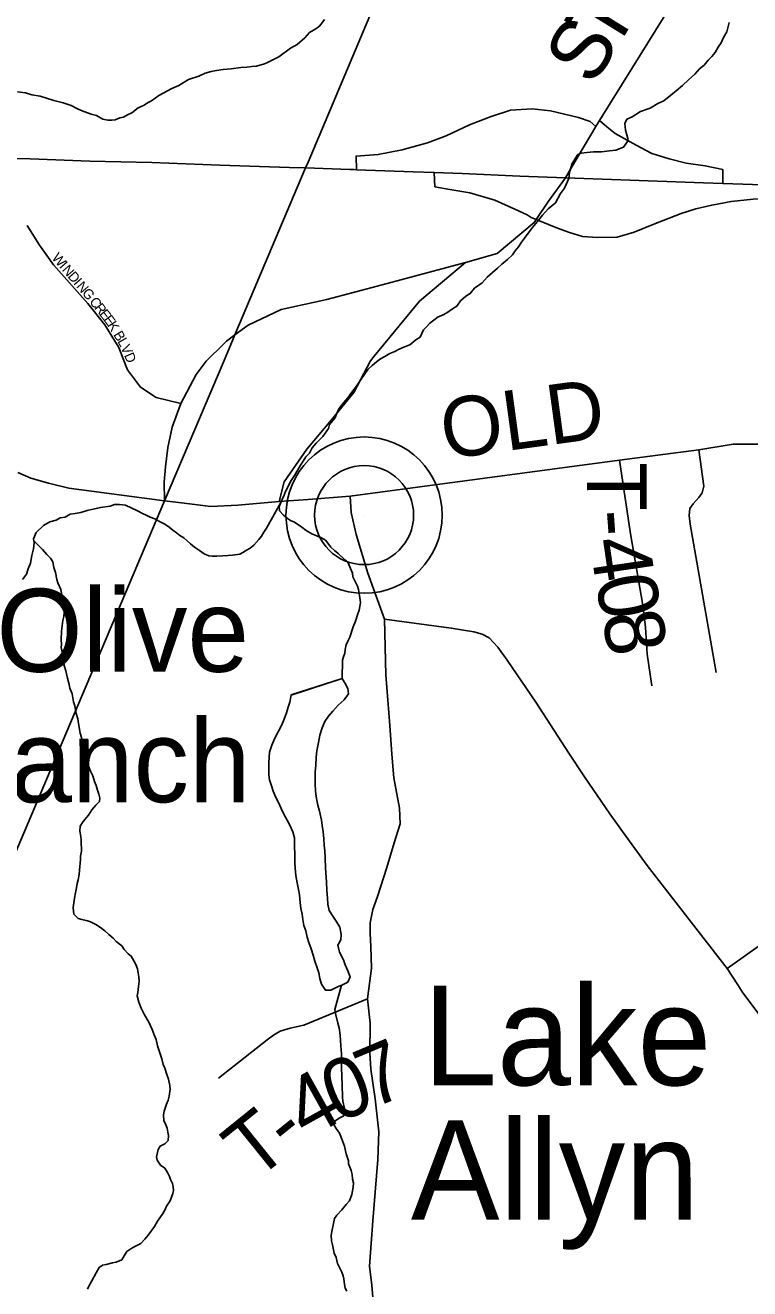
# Model space of a CAD drawing. Extents: x 1310247 to 1664935, y 235267 to 584339.
# Drawn here: x 1477094 to 1480736, y 395560 to 401910 of the extents above; entities that cross this region are included whole.
import ezdxf

# ---------------------------------------------------------------- set-up
doc = ezdxf.new("R2010")
doc.units = 0
for name, color, linetype in [('GM_X_County_Road', 7, 'Continuous'), ('GM_X_County_Road_Text', 7, 'Continuous'), ('GM_X_County_ROW', 7, 'Continuous'), ('GM_X_Interchange_Ramps', 7, 'Continuous'), ('GM_X_Minor_Lake', 7, 'Continuous'), ('GM_X_Minor_Lake_Text', 7, 'Continuous'), ('GM_X_Minor_River', 7, 'Continuous'), ('GM_X_State_Route', 7, 'Continuous'), ('GM_X_Township', 7, 'Continuous'), ('GM_X_Township_Road', 7, 'Continuous'), ('GM_X_Township_Road_Text', 7, 'Continuous'), ('GM_X_Township_Subdivision', 7, 'Continuous'), ('GM_X_Township_Subdivision_Text', 7, 'Continuous'), ('GM_X_Unincorporated', 7, 'Continuous'), ('GM_X_Unincorporated_Location', 7, 'Continuous'), ('GM_X_Unincorporated_Text', 7, 'Continuous')]:
    doc.layers.add(name, color=color, linetype=linetype)

msp = doc.modelspace()

# ---------------------------------------------------------------- linework, layer by layer
at = {"layer": 'GM_X_County_Road'}
for points in [[(1480146.8, 401697.1), (1480339.8, 402007.3)], [(1479840, 401194.5), (1479963.1, 401400.6), (1479981.4, 401431.3), (1480146.8, 401697.1)], [(1478093.5, 400310.6), (1478105.8, 400322.7), (1478147.6, 400353), (1478215.4, 400402.1), (1478381.1, 400480.9), (1478610.4, 400530.8), (1478889.1, 400604.8), (1479307.4, 400717.7), (1479466.9, 400762.1), (1479652.7, 400918.2), (1479662.5, 400933), (1479723.8, 401026), (1479809.3, 401143), (1479840, 401194.5)], [(1477794.3, 399519.1), (1477792.9, 399613.4), (1477799.8, 399690.1), (1477811.4, 399788), (1477833.3, 399889.3), (1477875.8, 400008.4), (1477952.5, 400154.3), (1478003.8, 400222), (1478093.5, 400310.6)], [(1478370, 399515.6), (1478395.2, 399614.8), (1478510, 399780), (1478633.9, 399926.9), (1478746.3, 400064.6), (1478828.9, 400222.9), (1478847.9, 400245.9)], [(1477892.2, 399507.3), (1478026.4, 399491.2), (1478162.1, 399497.1), (1478370, 399515.6), (1478516.9, 399527), (1478728, 399543.1), (1480080.8, 399724.3), (1480274.1, 399749.8), (1480479.5, 399775.3), (1480653.3, 399804.5), (1480804, 399804.5)], [(1477056.6, 399661.8), (1477121.8, 399632.9), (1477210.9, 399607.8), (1477312.6, 399584), (1477794.3, 399519.1), (1477892.2, 399507.3)], [(1478843.2, 395496.2), (1478835.9, 395578), (1478824.2, 395672.9), (1478841.1, 395900.9), (1478866.5, 396209.4), (1478871, 396348.1), (1478853.1, 396513.5), (1478832.2, 396662.6), (1478826.2, 396746), (1478828.5, 396895.1), (1478815.1, 397016.1), (1478834.4, 397171.6), (1478830.7, 397279.7), (1478827.2, 397345), (1478827.2, 397398.7), (1478840.8, 397465.1), (1478864.7, 397531.6), (1478912.5, 397676.4), (1478948.9, 397800.1), (1478978.7, 397896), (1478975.4, 397975.4), (1478947.3, 398127.6), (1478937.6, 398245.7), (1478927.6, 398390.7), (1478907.4, 398644.4), (1478899.3, 398925.3), (1478817.1, 399155.8), (1478757, 399350.4), (1478731.8, 399461), (1478728, 399543.1)], [(1480675.9, 397086.6), (1480622, 397169.6), (1480221.1, 397686.4), (1480096.3, 397857.9), (1480033.2, 397946.1), (1479905.9, 398132.7), (1479826.5, 398250.6), (1479660.7, 398507.1), (1479516.3, 398718.3), (1479469.7, 398784.2), (1479425.6, 398830.7), (1479391.5, 398850.1), (1479349.6, 398860.9), (1479235.7, 398880.3), (1478899.3, 398925.3)], [(1482804.2, 394294.3), (1481959.6, 395370.7), (1480701.4, 397047.3), (1480675.9, 397086.6)]]:
    msp.add_lwpolyline(points, dxfattribs=at)
at = {"layer": 'GM_X_County_ROW'}
msp.add_lwpolyline([(1478847.9, 400245.9), (1479076.8, 400523.5), (1479307.4, 400717.7)], dxfattribs=at)
at = {"layer": 'GM_X_Interchange_Ramps'}
for points in [[(1479963.1, 401400.6), (1479933.2, 401425.2), (1479874.7, 401446.1), (1479734.8, 401479.5), (1479642.9, 401489.9), (1479534.3, 401482.2), (1479436.1, 401450.3), (1479327.6, 401408.5), (1479210.6, 401354.2), (1479116.6, 401318.7), (1478989.3, 401283.2), (1478868.1, 401260.2), (1478757.4, 401251.9), (1478759.6, 401183.7)], [(1480600.9, 401114.5), (1480601.6, 401184.1), (1480512.9, 401202.8), (1480417.2, 401216.8), (1480330.9, 401237.8), (1480244.6, 401265.8), (1480165.2, 401307.8), (1480060.3, 401366.1), (1480018.3, 401398.8), (1479981.4, 401431.3)], [(1479150.5, 401169.6), (1479153.4, 401098.1), (1479227.8, 401084.8), (1479328.7, 401066.7), (1479454.4, 401030.3), (1479555.3, 400985.6), (1479616.5, 400957.5), (1479638, 400944.2), (1479662.5, 400933)], [(1479662.5, 400933), (1479723.7, 400908.2), (1479769.9, 400889.2), (1479830.1, 400867.4), (1479895.7, 400848.2), (1479970.9, 400842.7), (1480069.3, 400845.5), (1480155.5, 400870.1), (1480253.9, 400909.7), (1480330.5, 400939.8), (1480392, 400964.4), (1480465.8, 400987.7), (1480545.1, 401005.5), (1480642.2, 401024.6), (1480752.9, 401035.5), (1480970.3, 401038.3), (1481186.4, 401030.1), (1481189.5, 401095.1)]]:
    msp.add_lwpolyline(points, dxfattribs=at)
at = {"layer": 'GM_X_Minor_Lake'}
for points in [[(1478430.9, 398544), (1478428.7, 398534), (1478424.4, 398508), (1478416, 398482.1), (1478407.6, 398454.1), (1478395.1, 398422.3), (1478384.6, 398394.4), (1478349.6, 398326.7), (1478333, 398290.9), (1478322.5, 398257), (1478320.2, 398231), (1478317.8, 398202.9), (1478319.4, 398174.9), (1478318.9, 398142.8), (1478322.6, 398116.7), (1478332.2, 398086.5), (1478339.8, 398060.3), (1478353.4, 398028.1), (1478369.1, 397999.8), (1478380.8, 397973.6), (1478394.4, 397945.3), (1478410, 397915), (1478423.7, 397888.8), (1478439.3, 397856.5), (1478446.9, 397826.3), (1478448.4, 397792.2), (1478449.6, 397734.1), (1478449.2, 397702), (1478450.8, 397674), (1478454.3, 397635.8), (1478461.8, 397599.6), (1478467.3, 397565.5), (1478473, 397539.4), (1478476.5, 397501.2), (1478480.1, 397471.1), (1478485.7, 397443), (1478489.3, 397414.9), (1478494.9, 397384.8), (1478504.6, 397358.5), (1478512.1, 397326.4), (1478519.8, 397300.2), (1478531.4, 397268), (1478541, 397235.8), (1478550.6, 397205.6), (1478562.2, 397173.3), (1478569.8, 397147.2), (1478575.4, 397119.1), (1478583.1, 397090.9), (1478602.7, 397060.5), (1478630.8, 397060.1), (1478663.2, 397077.7), (1478689.4, 397087.3), (1478715.7, 397101), (1478728.1, 397126.8), (1478716.4, 397157.1), (1478702.8, 397187.3), (1478693.2, 397213.5), (1478673.6, 397251.9), (1478666.1, 397286.1), (1478680.5, 397313.9), (1478682.9, 397339.9), (1478675.4, 397376.1), (1478657.7, 397406.4), (1478640, 397432.7), (1478622.4, 397461), (1478614.8, 397493.2), (1478613.2, 397523.3), (1478609.7, 397561.4), (1478608.4, 397605.5), (1478605, 397649.7), (1478603.3, 397675.7), (1478602, 397723.8), (1478600.5, 397761.9), (1478596.9, 397788), (1478595.3, 397820.1), (1478591.8, 397856.3), (1478586.2, 397888.4), (1478582.6, 397914.5), (1478573.2, 397960.7), (1478565.6, 397990.9), (1478558, 398023.1), (1478552.5, 398059.2), (1478551.1, 398099.3), (1478551.9, 398157.5), (1478554.3, 398189.5), (1478556.9, 398231.5), (1478559.4, 398263.5), (1478568, 398305.5), (1478574.5, 398341.5), (1478587.1, 398379.4), (1478599.6, 398411.3), (1478618, 398437), (1478640.4, 398462.8), (1478666.9, 398492.5), (1478697.4, 398520.1), (1478719.9, 398549.8), (1478716.3, 398575.9), (1478702.6, 398602.2), (1478686.5, 398626.2)], [(1478430.6, 398542.5), (1478686.5, 398626.2)], [(1478686.5, 398626.2), (1478430.9, 398544)]]:
    msp.add_lwpolyline(points, dxfattribs=at)
at = {"layer": 'GM_X_Minor_River'}
for points in [[(1478599.2, 401937.8), (1478574.6, 401906.1), (1478554.3, 401892.4), (1478523.8, 401872.9), (1478499.3, 401847.2), (1478460.6, 401813.7), (1478428.2, 401794.2)], [(1480632.4, 401924.3), (1480621.6, 401876.3), (1480605.1, 401848.5), (1480592.5, 401820.6), (1480578.1, 401798.8), (1480561.6, 401773), (1480545.2, 401753.2), (1480526.8, 401733.4), (1480506.4, 401709.7), (1480484, 401690), (1480459.4, 401664.3)], [(1478428.2, 401794.2), (1478369.2, 401751), (1478349, 401741.4), (1478312.5, 401721.9), (1478296.4, 401716.2), (1478256, 401704.8), (1478233.9, 401703.2), (1478207.8, 401699.7), (1478177.6, 401698.2), (1478129.3, 401691), (1478089.1, 401687.7), (1478054.9, 401682.2), (1478028.7, 401676.7), (1477998.5, 401669.2), (1477966.1, 401653.7), (1477915.6, 401636.5), (1477867, 401607.2), (1477830.6, 401591.8), (1477765.7, 401556.8), (1477729.1, 401529.3), (1477708.9, 401519.6), (1477692.6, 401507.8), (1477662.3, 401494.3), (1477629.8, 401468.8), (1477607.5, 401459.1), (1477587.2, 401447.4), (1477569.1, 401443.7), (1477546.9, 401434.1), (1477528.8, 401432.4), (1477508.7, 401432.7), (1477484.7, 401437.2), (1477452.9, 401455.8), (1477424.9, 401462.3), (1477393, 401474.9), (1477371.1, 401483.3), (1477353.1, 401491.7), (1477325.3, 401506.2), (1477285.3, 401519), (1477237.4, 401531.9), (1477169.5, 401553.1), (1477127.5, 401559.9), (1477095.5, 401570.5), (1477055.4, 401575.2)], [(1480459.4, 401664.3), (1480428.8, 401634.7), (1480398.2, 401607.1), (1480365.7, 401579.6), (1480339.2, 401557.9), (1480304.6, 401530.4), (1480274.3, 401516.9), (1480235.7, 401493.5), (1480187.3, 401476.3), (1480144.7, 401448.9), (1480118.4, 401437.3), (1480108, 401415.4), (1480111.4, 401383.2), (1480119.1, 401359), (1480122.8, 401340.8), (1480122.5, 401324.8), (1480102, 401297), (1480063.6, 401281.6), (1480031.4, 401278.2), (1479991.1, 401272.8), (1479951, 401273.5), (1479916.8, 401270.1), (1479888.7, 401266.6), (1479872.5, 401260.9), (1479843.6, 401215.2), (1479830.8, 401171.2), (1479826.3, 401139.2), (1479805.4, 401091.3), (1479784.9, 401063.6), (1479760, 401017.8), (1479723.3, 400986.3), (1479694.7, 400954.7), (1479668, 400921), (1479643.5, 400893.3), (1479622.9, 400865.6), (1479604.4, 400839.8), (1479588.1, 400820), (1479573.6, 400796.2), (1479557.2, 400776.4), (1479542.8, 400756.5), (1479518.3, 400732.9), (1479489.8, 400709.3), (1479467.4, 400689.6), (1479443, 400667.9), (1479416.5, 400644.3), (1479391.9, 400614.6), (1479353.3, 400589.2), (1479330.8, 400561.4), (1479308.4, 400547.8), (1479282, 400524.1), (1479263.5, 400498.4), (1479241.1, 400484.7), (1479212.7, 400465.1), (1479192.4, 400453.4), (1479170.2, 400443.8), (1479147.8, 400428.1), (1479127.5, 400412.4), (1479111.2, 400394.6), (1479096.8, 400378.8), (1479080.2, 400342.9), (1479057.9, 400329.2), (1479027.3, 400303.7), (1478993, 400290.2), (1478970.7, 400280.6), (1478952.5, 400270.8), (1478926.2, 400259.2), (1478901.9, 400245.6), (1478879.6, 400234), (1478859.3, 400218.3), (1478838.9, 400200.5), (1478816.4, 400178.8), (1478797.9, 400153.1), (1478779.4, 400125.3), (1478758.8, 400095.5), (1478736.2, 400065.8), (1478715.7, 400038), (1478695.2, 400014.3), (1478680.8, 399994.5), (1478668.5, 399978.6), (1478649.7, 399934.8), (1478623.1, 399903.1), (1478618.8, 399883.1), (1478590, 399843.4), (1478573.6, 399825.6), (1478557.3, 399809.9), (1478536.8, 399786.1), (1478522.3, 399758.3), (1478503.9, 399740.5), (1478491.5, 399718.6), (1478477.1, 399698.8), (1478464.7, 399674.9), (1478448.2, 399647.1), (1478431.7, 399621.3), (1478419.3, 399599.4), (1478410.9, 399581.5), (1478400.6, 399563.6), (1478396.3, 399547.6), (1478383.9, 399523.7), (1478371.3, 399491.8), (1478372.9, 399469.7), (1478392.6, 399447.3)], [(1478378.9, 399511.2), (1478307.2, 399382.5), (1478292.8, 399362.7), (1478282.4, 399342.8), (1478268.1, 399325), (1478243.5, 399297.3), (1478225.2, 399281.5), (1478207, 399271.8), (1478188.7, 399260.1), (1478172.5, 399252.3), (1478136.3, 399246.9), (1478114.2, 399245.3), (1478088.1, 399243.8), (1478057.9, 399242.3), (1478033.8, 399240.7), (1478017.8, 399243), (1477993.9, 399253.4), (1477970.1, 399269.9), (1477944.3, 399286.4), (1477924.5, 399302.8), (1477908.7, 399319.2), (1477890.8, 399333.5), (1477871, 399345.9), (1477855.1, 399358.3), (1477835.3, 399372.7), (1477817.5, 399387), (1477795.6, 399401.5), (1477769.8, 399416), (1477745.9, 399428.5), (1477722, 399436.9), (1477702.1, 399447.3), (1477684.1, 399455.6), (1477654.3, 399470.2), (1477630.4, 399482.7), (1477598.5, 399497.3), (1477568.5, 399501.8), (1477542.4, 399500.3), (1477520.2, 399492.6), (1477471.9, 399485.5), (1477405.4, 399470.5), (1477373.1, 399461.1), (1477344.9, 399455.5), (1477320.7, 399452), (1477294.4, 399438.3), (1477270.3, 399434.8), (1477250, 399423.1), (1477217.7, 399413.6), (1477185.3, 399396.1), (1477148.6, 399360.6), (1477136, 399328.7), (1477139.7, 399308.5), (1477135.2, 399278.5), (1477126.6, 399244.5), (1477119.9, 399206.5), (1477109.4, 399178.5), (1477100.9, 399150.6), (1477080.4, 399124.8)], [(1478392.6, 399447.3), (1478412.4, 399430.9), (1478428.3, 399420.5), (1478448.2, 399412.2), (1478483.9, 399387.4), (1478505.7, 399371), (1478535.6, 399354.4), (1478555.5, 399346), (1478583.4, 399333.5), (1478603.2, 399321.1), (1478630.8, 399286.5), (1478648.6, 399270.1), (1478666.4, 399255.7), (1478700, 399223), (1478715.8, 399210.7), (1478739, 399156.1), (1478740.7, 399138), (1478754.3, 399111.6), (1478764, 399091.4), (1478769.7, 399073.2), (1478775.2, 399043), (1478778.7, 399008.8), (1478776.3, 398988.8), (1478772, 398970.8), (1478763.6, 398946.8), (1478755, 398914.8), (1478742.5, 398887), (1478725.5, 398835), (1478717.2, 398817.1), (1478706.8, 398795.2), (1478702.4, 398773.2), (1478700.1, 398753.2), (1478693.7, 398735.2), (1478689.5, 398719.2), (1478686.5, 398626.2)], [(1477138.2, 399316.8), (1477181.3, 399275.7), (1477202.9, 399249.2), (1477220.7, 399230.8), (1477232.4, 399212.5), (1477238, 399184.3), (1477245.6, 399160.1), (1477253, 399123.8), (1477258.7, 399107.6), (1477272.2, 399073.3), (1477275.9, 399055.1), (1477285.3, 399014.8), (1477288.9, 398992.7), (1477290.6, 398974.6), (1477288, 398938.5), (1477283.7, 398918.5), (1477276.7, 398864.4), (1477274, 398820.2), (1477275.6, 398798.1), (1477275.3, 398782.1), (1477282.7, 398743.8), (1477289.9, 398691.5), (1477297.4, 398665.2), (1477306.9, 398628.9), (1477314.4, 398596.6), (1477318.1, 398578.5), (1477329.6, 398550.2), (1477337, 398509.9), (1477342.7, 398489.7), (1477350.1, 398451.5), (1477357.6, 398423.2), (1477361.2, 398401.1), (1477370.5, 398352.7), (1477376.1, 398330.5), (1477385.5, 398290.2), (1477387.1, 398270.1), (1477396.5, 398231.8), (1477402.3, 398213.6), (1477408, 398197.5), (1477415.7, 398177.2), (1477421.4, 398161.1), (1477433.1, 398136.8), (1477442.6, 398108.5), (1477450.3, 398088.3), (1477458, 398066.1), (1477463.7, 398045.9), (1477469.4, 398025.7), (1477467, 398007.7), (1477448.7, 397989.9), (1477428.2, 397966.2), (1477411.7, 397940.4), (1477385.1, 397908.7), (1477370.6, 397884.9), (1477368.2, 397858.8), (1477373.8, 397832.6), (1477375.4, 397812.5), (1477375.1, 397792.4), (1477376.8, 397776.3), (1477376.5, 397758.3), (1477372.1, 397734.3), (1477371.8, 397716.2), (1477366.9, 397664.1), (1477364.5, 397642), (1477360, 397614), (1477355.7, 397596), (1477351.3, 397574), (1477346.9, 397550), (1477342.4, 397522), (1477338, 397500), (1477335.6, 397475.9), (1477337.3, 397457.8), (1477339.1, 397441.7), (1477360.8, 397421.2), (1477378.8, 397414.9), (1477400.8, 397410.5), (1477418.8, 397406.2), (1477448.6, 397389.6), (1477472.4, 397375.1), (1477494.2, 397358.7), (1477514, 397340.3), (1477535.8, 397321.8), (1477551.6, 397305.5), (1477579.3, 397282.9), (1477591, 397264.6), (1477610.7, 397242.2), (1477626.6, 397231.9), (1477640.2, 397207.6), (1477650, 397189.3), (1477657.6, 397167.1), (1477661.3, 397147), (1477665, 397126.8), (1477666.6, 397104.7), (1477664.2, 397078.6), (1477659.7, 397048.6), (1477657.4, 397032.6), (1477664.9, 397000.3), (1477676.4, 396970), (1477693.9, 396935.6), (1477715.4, 396899.1), (1477732.8, 396862.6), (1477742.4, 396836.4)], [(1478683.8, 397085.3), (1478649.9, 396963.1), (1478653.5, 396942.9), (1478664.8, 396894.5), (1478672.4, 396870.3), (1478677.8, 396834.1), (1478680.9, 396779.8), (1478684.2, 396739.6), (1478683.3, 396683.4), (1478686.2, 396615.1), (1478687.9, 396597), (1478687.3, 396560.9), (1478689, 396544.8), (1478688.6, 396522.7), (1478690.3, 396502.6), (1478699.7, 396466.3), (1478705.4, 396446.2), (1478693, 396426.3), (1478674.8, 396418.6), (1478652.5, 396402.9), (1478646.2, 396385), (1478657.9, 396364.7), (1478673.5, 396342.3), (1478688.9, 396303.9), (1478698.5, 396275.6), (1478707.9, 396237.3), (1478719.4, 396203), (1478719.1, 396187), (1478732.6, 396154.6), (1478738.3, 396134.4), (1478739.9, 396110.3), (1478743.6, 396092.2), (1478743.2, 396070.1), (1478736.6, 396034.1), (1478724, 396002.2), (1478707.6, 395982.4), (1478685.1, 395956.7), (1478660.6, 395929), (1478648.3, 395913.2), (1478643.8, 395887.1), (1478637.3, 395855.1), (1478632.8, 395829.1), (1478634.3, 395801), (1478638, 395780.9), (1478647.3, 395738.5), (1478657, 395716.3), (1478664.5, 395686), (1478685.9, 395643.5), (1478691.6, 395625.4), (1478695.3, 395609.2), (1478698.9, 395581.1), (1478702.6, 395563), (1478710.4, 395546.8)], [(1477742.4, 396836.4), (1477752, 396812.1), (1477759.5, 396779.9), (1477771, 396745.5), (1477780.5, 396715.2), (1477788.1, 396687), (1477795.8, 396668.8), (1477805.3, 396636.5), (1477814.9, 396612.3), (1477820.4, 396582), (1477822.1, 396562), (1477817.5, 396527.9), (1477813.2, 396507.9), (1477804.8, 396488), (1477792.1, 396452.1), (1477789.8, 396434), (1477791.4, 396405.9), (1477801, 396383.6), (1477806.8, 396367.5), (1477810.5, 396347.3), (1477814.2, 396329.2), (1477811.8, 396305.2), (1477795.4, 396287.4), (1477773.1, 396275.7), (1477762.8, 396259.8), (1477758.5, 396243.9), (1477754.2, 396221.9), (1477757.9, 396205.7), (1477773.5, 396181.4), (1477795.3, 396164.9), (1477809.1, 396144.6), (1477818.8, 396124.4), (1477824.5, 396108.2), (1477834.2, 396088), (1477837.9, 396071.8), (1477839.6, 396053.8), (1477835.4, 396037.8), (1477822.7, 396001.9), (1477804.2, 395974.1), (1477795.8, 395954.1), (1477785.5, 395938.3), (1477771.1, 395916.4), (1477758.7, 395898.6), (1477744.3, 395872.7), (1477711.4, 395829.1), (1477695, 395809.4), (1477674.6, 395787.6), (1477652.3, 395776), (1477630, 395764.3), (1477605.6, 395746.7), (1477591.2, 395724.9), (1477578.8, 395705), (1477550.5, 395693.5), (1477532.4, 395689.8), (1477500.2, 395682.3), (1477482, 395678.6), (1477465.8, 395666.8), (1477451.3, 395639), (1477428.5, 395599.2), (1477414, 395573.4), (1477407.8, 395557.4)]]:
    msp.add_lwpolyline(points, dxfattribs=at)
at = {"layer": 'GM_X_State_Route'}
for points in [[(1477039.6, 401240.5), (1477119.6, 401237.8), (1477418.3, 401227.3), (1477731.2, 401220.4), (1478071.9, 401207), (1478422.8, 401195.3), (1478503.4, 401192.5), (1478726.3, 401184.9), (1478747.6, 401184.2), (1478759.6, 401183.7)], [(1478759.6, 401183.7), (1479044.3, 401173.7), (1479150.5, 401169.6), (1479290.9, 401164.3), (1479579.6, 401152), (1479809.3, 401143), (1480503.8, 401117.7), (1480600.9, 401114.5), (1480850.6, 401106.1), (1481189.5, 401095.1), (1481229.6, 401093.8), (1481542.3, 401083), (1481909.1, 401066.9), (1482149.8, 401059.7), (1482430.3, 401045.5), (1482670.9, 401034.2), (1482959.5, 401021.9), (1483155.9, 401011.6), (1483332.2, 400999.7), (1483498.5, 400990.1), (1483602.6, 400979.8), (1483684.7, 400969.9), (1483818.5, 400940.9), (1483936.5, 400910.6)]]:
    msp.add_lwpolyline(points, dxfattribs=at)
at = {"layer": 'GM_X_Township'}
for points in [[(1473511.9, 389396.4), (1474999.3, 392923.3), (1477794.2, 399519.1), (1478093.4, 400225.1), (1478147.6, 400353), (1478503.4, 401192.5), (1478515.7, 401221.6), (1483247.7, 412450.1)], [(1483247.7, 412450.1), (1478515.7, 401221.6), (1478503.4, 401192.5), (1478147.6, 400353), (1478093.4, 400225.1), (1477794.2, 399519.1), (1474999.3, 392923.3), (1473511.9, 389396.4)]]:
    msp.add_lwpolyline(points, dxfattribs=at)
at = {"layer": 'GM_X_Township_Road'}
for points in [[(1480080.8, 399724.3), (1480136.7, 399353.6), (1480198.7, 398995), (1480212.2, 398882.8), (1480220.2, 398749.4), (1480243.3, 398589.6)], [(1480566.8, 398656.3), (1480436.5, 399402.5), (1480430.9, 399446), (1480435.7, 399481.3), (1480451.8, 399504.7), (1480480.9, 399535.6), (1480497.4, 399560), (1480505.7, 399593.9), (1480479.5, 399775.3)], [(1478815.1, 397016.1), (1478494.2, 396884.2), (1478426, 396869.7), (1478374.9, 396853.6), (1478341.4, 396833.8), (1478310.8, 396810.5), (1478065.7, 396618.5)]]:
    msp.add_lwpolyline(points, dxfattribs=at)
at = {"layer": 'GM_X_Township_Subdivision'}
for points in [[(1477586.3, 400233.4), (1477564.3, 400290.8), (1477494.8, 400403.6), (1477408.1, 400512), (1477236.7, 400705.1), (1477165.2, 400804.8), (1477104.2, 400902.6)], [(1477875.8, 400008.4), (1477752.9, 400039.2), (1477672.7, 400091.3), (1477607.6, 400178), (1477586.3, 400233.4)], [(1480622, 397169.6), (1480703, 397225.4), (1480790.2, 397288.8), (1480857.6, 397354.2), (1480904.2, 397405.7), (1480940.8, 397462.1), (1480973.5, 397520.6), (1481017.1, 397624.6), (1481021, 397806.8), (1481022.7, 398341.1), (1481043.7, 399739.2), (1481047.6, 399791.1)]]:
    msp.add_lwpolyline(points, dxfattribs=at)
at = {"layer": 'GM_X_Unincorporated'}
for radius in [392.8, 249]:
    msp.add_circle((1478797.5, 399447.8), radius, dxfattribs=at)
at = {"layer": 'GM_X_Unincorporated_Location'}
msp.add_line((1478797.5, 399447.8), (1478797.5, 399447.8), dxfattribs=at)

# ---------------------------------------------------------------- texts
at = {"layer": 'GM_X_County_Road_Text'}
for s, rotation, p in [('T', 58.30714, (1480052.8, 401768.5)), ('S', 58.30689, (1479946.5, 401596.3)), ('OLD', 7.7497, (1479203.5, 399728))]:
    msp.add_text(s, height=300, rotation=rotation, dxfattribs=at).set_placement(p)
at = {"layer": 'GM_X_Minor_Lake_Text'}
for s, p in [('Lake', (1479093.7, 396582.2)), ('Allyn', (1479032.6, 395906.6))]:
    msp.add_text(s, height=500, rotation=0.00422, dxfattribs=at).set_placement(p)
at = {"layer": 'GM_X_Township_Road_Text'}
for s, rotation, p in [('T', 270.03874, (1479917.9, 399714.2)), ('-', 274.13322, (1479919, 399466.4)), ('4', 278.22769, (1479930.4, 399320.3)), ('0', 280.27493, (1479958.7, 399125.9)), ('8', 280.27493, (1479991.7, 398944.1)), ('7', 22.70033, (1478835.7, 396462)), ('0', 21.9309, (1478660.2, 396391.3)), ('4', 29.09807, (1478507.7, 396305.7)), ('T', 38.90074, (1478248.4, 396095)), ('-', 38.89925, (1478423, 396235.9))]:
    msp.add_text(s, height=300, rotation=rotation, dxfattribs=at).set_placement(p)
at = {"layer": 'GM_X_Township_Subdivision_Text'}
for s, rotation, p in [('W', 310.69248, (1477224.6, 400739.1)), ('I', 310.66769, (1477261.9, 400695.8)), ('N', 310.68336, (1477276.2, 400679.1)), ('D', 310.68427, (1477304.9, 400645.7)), ('I', 310.69668, (1477333.6, 400612.3)), ('N', 310.69926, (1477347.9, 400595.7)), ('G', 310.60604, (1477376.6, 400562.3)), ('C', 309.06559, (1477413.5, 400519.1)), ('R', 308.58015, (1477438.4, 400488.4)), ('E', 308.55314, (1477463, 400457.5)), ('E', 306.48739, (1477484.7, 400430.3)), ('K', 302.41085, (1477505.1, 400402.8)), ('B', 301.44227, (1477535.4, 400354.6)), ('L', 299.57207, (1477555.9, 400321.2)), ('V', 293.34782, (1477572.6, 400291.8)), ('D', 293.1125, (1477590, 400251.5))]:
    msp.add_text(s, height=50, rotation=rotation, dxfattribs=at).set_placement(p)
at = {"layer": 'GM_X_Unincorporated_Text'}
for s, p in [('Olive', (1476949, 398660.4)), ('Branch', (1476460.6, 398004.8))]:
    msp.add_text(s, height=417, rotation=0.00001, dxfattribs=at).set_placement(p)

doc.saveas('drawing.dxf')
